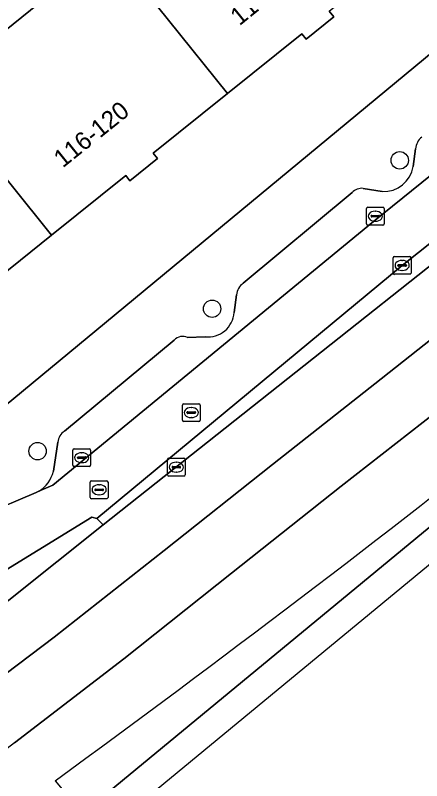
# Model space of a CAD drawing. Extents: x 161881 to 162523, y 381678 to 382381.
# Drawn here: x 162392.21 to 162415.07, y 381723.39 to 381766.42 of the extents above; entities that cross this region are included whole.
import ezdxf

# ---------------------------------------------------------------- set-up
doc = ezdxf.new("R2010")
doc.units = 0
for name, color, linetype in [('IMGEO_Berm_gesloten', 7, 'Continuous'), ('IMGEO_Berm_open', 7, 'Continuous'), ('IMGEO_Boom', 7, 'Continuous'), ('IMGEO_Erf', 7, 'Continuous'), ('IMGEO_Fietspad_gesloten', 7, 'Continuous'), ('IMGEO_Kolk', 7, 'Continuous'), ('IMGEO_Pand', 7, 'Continuous'), ('IMGEO_Pand_nummerreeks', 7, 'Continuous'), ('IMGEO_Parkeervlak_open', 7, 'Continuous'), ('IMGEO_Rijbaan_lokaal_open', 7, 'Continuous'), ('IMGEO_Rijbaan_regionaal_gesloten', 7, 'Continuous'), ('IMGEO_Rioolput', 7, 'Continuous'), ('IMGEO_Voetpad_open', 7, 'Continuous')]:
    doc.layers.add(name, color=color, linetype=linetype)

msp = doc.modelspace()

# ---------------------------------------------------------------- linework, layer by layer
at = {"layer": 'IMGEO_Berm_gesloten'}
msp.add_lwpolyline([(162472.507, 381798.927), (162472.336, 381798.789), (162413.971, 381752.357), (162396.799, 381738.137), (162397.154, 381737.782), (162428.678, 381762.735), (162473.156, 381798.141)], dxfattribs=at)
at = {"layer": 'IMGEO_Berm_open'}
msp.add_lwpolyline([(162394.446, 381723.391), (162395.982, 381721.548), (162430.504, 381750), (162448.728, 381765.02)], dxfattribs=at)
msp.add_arc((161909.109, 382390.011), 824.581, 306.056759, 308.445187, dxfattribs=at)
at = {"layer": 'IMGEO_Boom'}
for centre in [(162413.835, 381758.265), (162403.282, 381749.921), (162393.459, 381741.915)]:
    msp.add_circle(centre, 0.489, dxfattribs=at)
at = {"layer": 'IMGEO_Erf'}
for points in [[(162343.866, 381713.286), (162356.915, 381719.329), (162365.839, 381723.151), (162398.308, 381750), (162437.038, 381782.026)], [(162390.507, 381764.668), (162394.626, 381767.976)], [(162409.859, 381766.656), (162410.127, 381766.323), (162408.569, 381765.072), (162408.327, 381765.372), (162404.147, 381762.016), (162399.97, 381758.662), (162400.207, 381758.367), (162398.654, 381757.121), (162398.417, 381757.417), (162394.235, 381754.059), (162390.053, 381750.701)]]:
    msp.add_lwpolyline(points, dxfattribs=at)
at = {"layer": 'IMGEO_Fietspad_gesloten'}
msp.add_lwpolyline([(162465.9, 381797.559), (162465.667, 381797.275), (162465.384, 381797.056), (162418.283, 381759.605), (162412.351, 381754.828), (162394.327, 381740.001), (162393.522, 381739.663), (162393.372, 381739.584), (162390.461, 381738.351), (162389.601, 381737.634), (162386.818, 381735.309), (162385.622, 381734.309), (162387.138, 381732.433), (162387.312, 381732.575), (162387.443, 381732.645), (162396.519, 381738.21), (162396.799, 381738.137), (162413.971, 381752.357), (162472.336, 381798.789)], dxfattribs=at)
at = {"layer": 'IMGEO_Kolk'}
for p, q in [((162411.96, 381754.698), (162411.96, 381755.55)), ((162412.035, 381755.624), (162412.887, 381755.624)), ((162412.448, 381755.404), (162412.473, 381755.404)), ((162412.961, 381755.55), (162412.961, 381754.698)), ((162412.219, 381755.118), (162412.219, 381755.13)), ((162412.657, 381755.081), (162412.259, 381755.081)), ((162412.262, 381755.167), (162412.66, 381755.167)), ((162412.703, 381755.13), (162412.703, 381755.118)), ((162412.887, 381754.624), (162412.035, 381754.624)), ((162412.471, 381754.844), (162412.446, 381754.844)), ((162413.47, 381751.931), (162413.47, 381752.783)), ((162413.545, 381752.857), (162414.397, 381752.857)), ((162414.471, 381752.783), (162414.471, 381751.931)), ((162413.729, 381752.351), (162413.729, 381752.363)), ((162413.772, 381752.4), (162414.17, 381752.4)), ((162413.958, 381752.637), (162413.983, 381752.637)), ((162414.213, 381752.363), (162414.213, 381752.351)), ((162414.167, 381752.314), (162413.769, 381752.314)), ((162413.981, 381752.077), (162413.956, 381752.077)), ((162414.397, 381751.857), (162413.545, 381751.857)), ((162395.52, 381742.049), (162396.372, 381742.049)), ((162395.445, 381741.123), (162395.445, 381741.975)), ((162395.747, 381741.592), (162396.145, 381741.592)), ((162395.933, 381741.829), (162395.958, 381741.829)), ((162396.446, 381741.975), (162396.446, 381741.123)), ((162395.704, 381741.543), (162395.704, 381741.555)), ((162396.142, 381741.506), (162395.744, 381741.506)), ((162395.956, 381741.269), (162395.931, 381741.269)), ((162396.188, 381741.555), (162396.188, 381741.543)), ((162400.767, 381740.591), (162400.767, 381741.443)), ((162400.842, 381741.517), (162401.694, 381741.517)), ((162401.255, 381741.297), (162401.28, 381741.297)), ((162401.768, 381741.443), (162401.768, 381740.591)), ((162396.372, 381741.049), (162395.52, 381741.049)), ((162401.026, 381741.011), (162401.026, 381741.023)), ((162401.464, 381740.974), (162401.066, 381740.974)), ((162401.069, 381741.06), (162401.467, 381741.06)), ((162401.278, 381740.737), (162401.253, 381740.737)), ((162401.51, 381741.023), (162401.51, 381741.011)), ((162401.694, 381740.517), (162400.842, 381740.517))]:
    msp.add_line(p, q, dxfattribs=at)
for points in [[(162411.96, 381754.698), (162411.96, 381755.55)], [(162412.035, 381755.624), (162412.887, 381755.624)], [(162412.961, 381755.55), (162412.961, 381754.698)], [(162412.887, 381754.624), (162412.035, 381754.624)], [(162413.47, 381751.931), (162413.47, 381752.783)], [(162413.545, 381752.857), (162414.397, 381752.857)], [(162414.471, 381752.783), (162414.471, 381751.931)], [(162414.397, 381751.857), (162413.545, 381751.857)], [(162395.52, 381742.049), (162396.372, 381742.049)], [(162395.445, 381741.123), (162395.445, 381741.975)], [(162396.446, 381741.975), (162396.446, 381741.123)], [(162400.767, 381740.591), (162400.767, 381741.443)], [(162400.842, 381741.517), (162401.694, 381741.517)], [(162401.768, 381741.443), (162401.768, 381740.591)], [(162396.372, 381741.049), (162395.52, 381741.049)], [(162401.694, 381740.517), (162400.842, 381740.517)]]:
    msp.add_lwpolyline(points, dxfattribs=at)
for centre, radius, start, end in [((162412.037, 381755.548), 0.0765, 91.552, 178.448), ((162412.037, 381755.548), 0.0765, 91.552, 178.448), ((162412.885, 381755.548), 0.0765, 1.552, 88.448), ((162412.885, 381755.548), 0.0765, 1.552, 88.448), ((162412.259, 381755.127), 0.0403, 85.8775, 175.7526), ((162412.256, 381755.117), 0.0366, 178.938, 274.7102), ((162412.66, 381755.124), 0.043, 264.8664, 352.4533), ((162412.664, 381755.129), 0.0386, 1.7309, 96.639), ((162412.037, 381754.7), 0.0765, 181.552, 268.448), ((162412.037, 381754.7), 0.0765, 181.552, 268.448), ((162412.885, 381754.7), 0.0765, 271.552, 358.448), ((162412.885, 381754.7), 0.0765, 271.552, 358.448), ((162413.547, 381752.781), 0.0765, 91.552, 178.448), ((162413.547, 381752.781), 0.0765, 91.552, 178.448), ((162414.395, 381752.781), 0.0765, 1.552, 88.448), ((162414.395, 381752.781), 0.0765, 1.552, 88.448), ((162413.769, 381752.36), 0.0403, 85.8775, 175.7526), ((162413.766, 381752.35), 0.0366, 178.938, 274.7102), ((162414.17, 381752.357), 0.043, 264.8664, 352.4533), ((162414.174, 381752.362), 0.0386, 1.7309, 96.639), ((162413.547, 381751.933), 0.0765, 181.552, 268.448), ((162413.547, 381751.933), 0.0765, 181.552, 268.448), ((162414.395, 381751.933), 0.0765, 271.552, 358.448), ((162414.395, 381751.933), 0.0765, 271.552, 358.448), ((162395.522, 381741.973), 0.0765, 91.552, 178.448), ((162395.522, 381741.973), 0.0765, 91.552, 178.448), ((162396.37, 381741.973), 0.0765, 1.552, 88.448), ((162396.37, 381741.973), 0.0765, 1.552, 88.448), ((162395.744, 381741.552), 0.0403, 85.8775, 175.7526), ((162396.149, 381741.554), 0.0386, 1.7309, 96.639), ((162395.741, 381741.542), 0.0366, 178.938, 274.7102), ((162396.145, 381741.549), 0.043, 264.8664, 352.4533), ((162400.844, 381741.441), 0.0765, 91.552, 178.448), ((162400.844, 381741.441), 0.0765, 91.552, 178.448), ((162401.692, 381741.441), 0.0765, 1.552, 88.448), ((162401.692, 381741.441), 0.0765, 1.552, 88.448), ((162395.522, 381741.125), 0.0765, 181.552, 268.448), ((162395.522, 381741.125), 0.0765, 181.552, 268.448), ((162396.37, 381741.125), 0.0765, 271.552, 358.448), ((162396.37, 381741.125), 0.0765, 271.552, 358.448), ((162401.066, 381741.02), 0.0403, 85.8775, 175.7526), ((162401.063, 381741.01), 0.0366, 178.938, 274.7102), ((162401.467, 381741.017), 0.043, 264.8664, 352.4533), ((162401.471, 381741.022), 0.0386, 1.7309, 96.639), ((162400.844, 381740.593), 0.0765, 181.552, 268.448), ((162400.844, 381740.593), 0.0765, 181.552, 268.448), ((162401.692, 381740.593), 0.0765, 271.552, 358.448), ((162401.692, 381740.593), 0.0765, 271.552, 358.448)]:
    msp.add_arc(centre, radius, start, end, dxfattribs=at)
for centre, major_axis, ratio, start_param, end_param in [((162412.447, 381755.124), (-0.387, 0.002), 0.722429, 4.712389, 7.853982), ((162412.472, 381755.124), (-0.39, 0.002), 0.717154, 1.570796, 4.712389), ((162413.957, 381752.357), (-0.387, 0.002), 0.722429, 4.712389, 7.853982), ((162413.982, 381752.357), (-0.39, 0.002), 0.717154, 1.570796, 4.712389), ((162395.932, 381741.549), (-0.387, 0.002), 0.722429, 4.712389, 7.853982), ((162395.957, 381741.549), (-0.39, 0.002), 0.717154, 1.570796, 4.712389), ((162401.254, 381741.017), (-0.387, 0.002), 0.722429, 4.712389, 7.853982), ((162401.279, 381741.017), (-0.39, 0.002), 0.717154, 1.570796, 4.712389)]:
    msp.add_ellipse(centre, major_axis=major_axis, ratio=ratio, start_param=start_param, end_param=end_param, dxfattribs=at)
at = {"layer": 'IMGEO_Pand'}
for points in [[(162407.314, 381778.223), (162406.855, 381777.854), (162406.154, 381778.726), (162404.899, 381777.718), (162404.457, 381777.362), (162403.224, 381776.372), (162403.933, 381775.489), (162400.36, 381772.619), (162401.234, 381771.531), (162398.827, 381769.599), (162397.973, 381770.662), (162397.503, 381770.285), (162404.147, 381762.016), (162408.327, 381765.372), (162408.569, 381765.072), (162410.127, 381766.323), (162409.859, 381766.656), (162413.962, 381769.95)], [(162404.147, 381762.016), (162397.503, 381770.285), (162397.027, 381769.903), (162397.869, 381768.855), (162395.468, 381766.928), (162394.626, 381767.976), (162390.507, 381764.668), (162391.38, 381763.581), (162388.931, 381761.615), (162388.029, 381762.739), (162387.561, 381762.363), (162394.235, 381754.059), (162398.417, 381757.417), (162398.654, 381757.121), (162400.207, 381758.367), (162399.97, 381758.662)], [(162377.539, 381754.267), (162380.965, 381750), (162384.189, 381745.983), (162388.539, 381749.476), (162388.764, 381749.195), (162389.766, 381750), (162390.283, 381750.415), (162390.053, 381750.701), (162394.235, 381754.059), (162387.561, 381762.363), (162387.017, 381761.926), (162387.913, 381760.811), (162385.553, 381758.916), (162384.662, 381760.024), (162380.562, 381756.732), (162381.517, 381755.543), (162379.168, 381753.657), (162378.231, 381754.823)]]:
    msp.add_lwpolyline(points, close=True, dxfattribs=at)
at = {"layer": 'IMGEO_Parkeervlak_open'}
for points in [[(162393.522, 381739.663), (162394.327, 381740.001), (162412.351, 381754.828), (162418.283, 381759.605), (162465.384, 381797.056)], [(162414.717, 381758.912), (162414.584, 381757.916)], [(162412.852, 381756.522), (162411.786, 381756.689)], [(162411.161, 381756.457), (162405.024, 381751.353)], [(162404.653, 381750.699), (162404.518, 381749.704)], [(162401.142, 381748.158), (162394.97, 381743.049)], [(162402.89, 381748.342), (162401.902, 381748.31)], [(162394.606, 381742.414), (162394.352, 381740.784)]]:
    msp.add_lwpolyline(points, dxfattribs=at)
for centre, radius, start, end in [((162415.75, 381758.782), 1.041, 130.6228, 172.8275), ((162412.968, 381758.151), 1.633, 265.9383, 351.7194), ((162411.708, 381755.942), 0.751, 84.0222, 136.7076), ((162405.575, 381750.608), 0.927, 126.498, 174.3714), ((162403.045, 381749.81), 1.476, 263.9568, 355.8755), ((162401.631, 381747.687), 0.679, 66.5226, 136.0972), ((162395.413, 381742.373), 0.809, 123.2639, 177.091), ((162392.602, 381741.212), 1.801, 300.7023, 346.2645)]:
    msp.add_arc(centre, radius, start, end, dxfattribs=at)
at = {"layer": 'IMGEO_Rijbaan_lokaal_open'}
for points in [[(162397.154, 381737.782), (162396.799, 381738.137), (162396.519, 381738.21), (162387.443, 381732.645), (162387.947, 381732.671), (162388.696, 381732.596)], [(162389.213, 381731.457), (162397.154, 381737.782)]]:
    msp.add_lwpolyline(points, dxfattribs=at)
at = {"layer": 'IMGEO_Rijbaan_regionaal_gesloten'}
for points in [[(162473.156, 381798.141), (162428.678, 381762.735), (162397.154, 381737.782), (162389.213, 381731.457)], [(162448.728, 381765.02), (162430.504, 381750), (162395.982, 381721.548), (162361.193, 381692.929), (162361.666, 381692.052), (162374.915, 381702.657), (162399.07, 381721.993), (162410.314, 381731.264), (162462.115, 381773.979)], [(162443.174, 381770.102), (162437.093, 381765.307), (162430.995, 381760.424), (162424.953, 381755.663), (162418.885, 381750.799), (162412.783, 381745.979), (162406.68, 381741.16), (162400.577, 381736.34), (162394.39, 381731.453), (162388.283, 381726.848)], [(162388.283, 381726.848), (162394.39, 381731.453), (162400.577, 381736.34), (162406.68, 381741.16), (162412.783, 381745.979), (162418.885, 381750.799), (162424.953, 381755.663), (162430.995, 381760.424), (162437.093, 381765.307), (162443.174, 381770.102)], [(162444.176, 381766.576), (162438.061, 381761.719), (162431.945, 381756.862), (162428.87, 381754.42), (162422.805, 381749.603), (162416.695, 381744.75), (162410.545, 381739.948), (162404.375, 381735.051), (162398.31, 381730.237), (162392.165, 381725.525), (162389.111, 381723.182), (162386, 381720.915), (162382.601, 381718.547), (162381.009, 381717.438), (162376.024, 381713.965), (162370.943, 381710.632), (162366.08, 381707.443), (162356.575, 381701.209), (162358.071, 381698.81), (162364.869, 381703.141)], [(162392.165, 381725.525), (162398.31, 381730.237), (162404.375, 381735.051), (162410.545, 381739.948), (162416.695, 381744.75), (162422.805, 381749.603), (162428.87, 381754.42), (162431.945, 381756.862), (162438.061, 381761.719), (162444.176, 381766.576)]]:
    msp.add_lwpolyline(points, dxfattribs=at)
msp.add_arc((161909.109, 382390.011), 824.581, 306.056759, 308.445187, dxfattribs=at)
at = {"layer": 'IMGEO_Rioolput'}
for p, q in [((162401.683, 381744.584), (162402.535, 381744.584)), ((162401.608, 381743.658), (162401.608, 381744.51)), ((162402.096, 381744.364), (162402.121, 381744.364)), ((162402.609, 381744.51), (162402.609, 381743.658)), ((162401.867, 381744.078), (162401.867, 381744.09)), ((162402.305, 381744.041), (162401.907, 381744.041)), ((162401.91, 381744.127), (162402.308, 381744.127)), ((162402.119, 381743.804), (162402.094, 381743.804)), ((162402.351, 381744.09), (162402.351, 381744.078)), ((162402.535, 381743.584), (162401.683, 381743.584)), ((162396.423, 381739.319), (162396.423, 381740.171)), ((162396.498, 381740.245), (162397.35, 381740.245)), ((162396.911, 381740.025), (162396.936, 381740.025)), ((162397.424, 381740.171), (162397.424, 381739.319)), ((162396.682, 381739.739), (162396.682, 381739.751)), ((162397.12, 381739.702), (162396.722, 381739.702)), ((162396.725, 381739.788), (162397.123, 381739.788)), ((162396.934, 381739.465), (162396.909, 381739.465)), ((162397.166, 381739.751), (162397.166, 381739.739)), ((162397.35, 381739.245), (162396.498, 381739.245))]:
    msp.add_line(p, q, dxfattribs=at)
for points in [[(162401.683, 381744.584), (162402.535, 381744.584)], [(162401.608, 381743.658), (162401.608, 381744.51)], [(162402.609, 381744.51), (162402.609, 381743.658)], [(162402.535, 381743.584), (162401.683, 381743.584)], [(162396.423, 381739.319), (162396.423, 381740.171)], [(162396.498, 381740.245), (162397.35, 381740.245)], [(162397.424, 381740.171), (162397.424, 381739.319)], [(162397.35, 381739.245), (162396.498, 381739.245)]]:
    msp.add_lwpolyline(points, dxfattribs=at)
for centre, radius, start, end in [((162401.685, 381744.508), 0.0765, 91.552, 178.448), ((162401.685, 381744.508), 0.0765, 91.552, 178.448), ((162402.533, 381744.508), 0.0765, 1.552, 88.448), ((162402.533, 381744.508), 0.0765, 1.552, 88.448), ((162401.907, 381744.087), 0.0403, 85.8775, 175.7526), ((162401.904, 381744.077), 0.0366, 178.938, 274.7102), ((162402.308, 381744.084), 0.043, 264.8664, 352.4533), ((162402.312, 381744.089), 0.0386, 1.7309, 96.639), ((162401.685, 381743.66), 0.0765, 181.552, 268.448), ((162401.685, 381743.66), 0.0765, 181.552, 268.448), ((162402.533, 381743.66), 0.0765, 271.552, 358.448), ((162402.533, 381743.66), 0.0765, 271.552, 358.448), ((162396.5, 381740.169), 0.0765, 91.552, 178.448), ((162396.5, 381740.169), 0.0765, 91.552, 178.448), ((162397.348, 381740.169), 0.0765, 1.552, 88.448), ((162397.348, 381740.169), 0.0765, 1.552, 88.448), ((162396.722, 381739.748), 0.0403, 85.8775, 175.7526), ((162396.719, 381739.738), 0.0366, 178.938, 274.7102), ((162397.123, 381739.745), 0.043, 264.8664, 352.4533), ((162397.127, 381739.75), 0.0386, 1.7309, 96.639), ((162396.5, 381739.321), 0.0765, 181.552, 268.448), ((162396.5, 381739.321), 0.0765, 181.552, 268.448), ((162397.348, 381739.321), 0.0765, 271.552, 358.448), ((162397.348, 381739.321), 0.0765, 271.552, 358.448)]:
    msp.add_arc(centre, radius, start, end, dxfattribs=at)
for centre, major_axis, ratio, start_param, end_param in [((162402.095, 381744.084), (-0.387, 0.002), 0.722429, 4.712389, 7.853982), ((162402.12, 381744.084), (-0.39, 0.002), 0.717154, 1.570796, 4.712389), ((162396.91, 381739.745), (-0.387, 0.002), 0.722429, 4.712389, 7.853982), ((162396.935, 381739.745), (-0.39, 0.002), 0.717154, 1.570796, 4.712389)]:
    msp.add_ellipse(centre, major_axis=major_axis, ratio=ratio, start_param=start_param, end_param=end_param, dxfattribs=at)
at = {"layer": 'IMGEO_Voetpad_open'}
for points in [[(162490.018, 381827.882), (162490.005, 381828.82), (162485.481, 381824.651), (162478.012, 381817.966), (162477.732, 381817.717), (162462.828, 381803.734), (162439.634, 381784.212), (162437.038, 381782.026), (162398.308, 381750), (162365.839, 381723.151), (162356.915, 381719.329), (162343.866, 381713.286), (162342.256, 381716.825), (162335.301, 381713.346), (162336.199, 381710.351)], [(162414.584, 381757.916), (162414.717, 381758.912)], [(162411.786, 381756.689), (162412.852, 381756.522)], [(162405.024, 381751.353), (162411.161, 381756.457)], [(162404.518, 381749.704), (162404.653, 381750.699)], [(162394.97, 381743.049), (162401.142, 381748.158)], [(162401.902, 381748.31), (162402.89, 381748.342)], [(162394.352, 381740.784), (162394.606, 381742.414)], [(162346.921, 381710.054), (162349.615, 381711.299), (162352.628, 381712.845), (162357.168, 381715.275), (162361.278, 381717.542), (162370.414, 381723.131), (162371.801, 381724.074), (162374.553, 381725.96), (162378.522, 381728.988), (162382.571, 381731.996), (162383.892, 381732.922), (162385.622, 381734.309), (162386.818, 381735.309), (162386.139, 381736.108), (162388.945, 381738.427), (162389.601, 381737.634), (162390.461, 381738.351), (162393.372, 381739.584), (162393.522, 381739.663)]]:
    msp.add_lwpolyline(points, dxfattribs=at)
for centre, radius, start, end in [((162415.75, 381758.782), 1.041, 130.6228, 172.8275), ((162412.968, 381758.151), 1.633, 265.9383, 351.7194), ((162411.708, 381755.942), 0.751, 84.0222, 136.7076), ((162405.575, 381750.608), 0.927, 126.498, 174.3714), ((162403.045, 381749.81), 1.476, 263.9568, 355.8755), ((162401.631, 381747.687), 0.679, 66.5226, 136.0972), ((162395.413, 381742.373), 0.809, 123.2639, 177.091), ((162392.602, 381741.212), 1.801, 300.7023, 346.2645)]:
    msp.add_arc(centre, radius, start, end, dxfattribs=at)

# ---------------------------------------------------------------- texts
at = {"layer": 'IMGEO_Pand_nummerreeks'}
for s, rotation, p in [('110-114', 38.9497, (162404.817, 381765.798)), ('116-120', 38.7555, (162394.878, 381757.807))]:
    msp.add_text(s, height=1, rotation=rotation, dxfattribs=at).set_placement(p)

doc.saveas('drawing.dxf')
